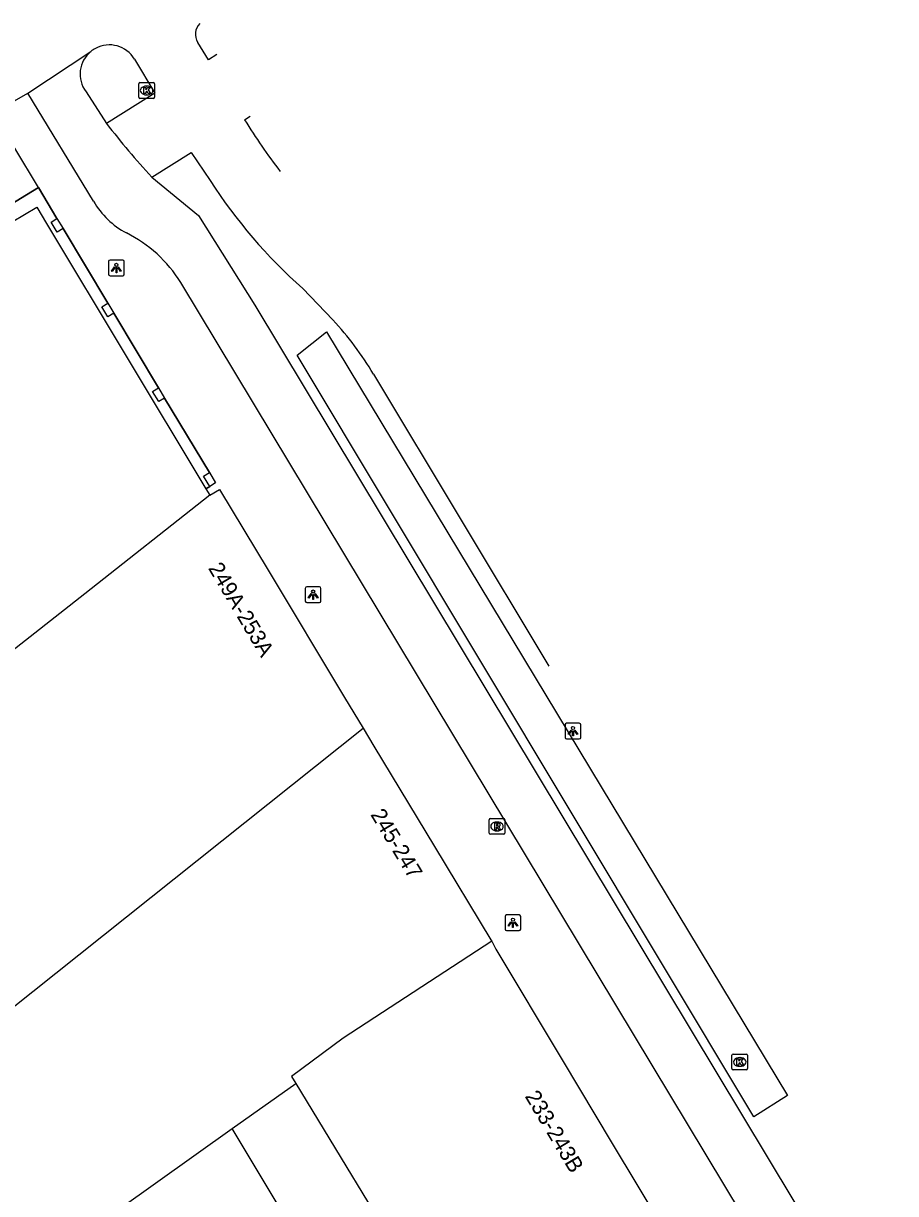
# Model space of a CAD drawing. Extents: x 159888 to 160757, y 384031 to 384746.
# Drawn here: x 160467.3 to 160522.9, y 384505.3 to 384579.8 of the extents above; entities that cross this region are included whole.
import ezdxf

# ---------------------------------------------------------------- set-up
doc = ezdxf.new("R2010")
doc.units = 0
for name, color, linetype in [('IMGEO_Fietspad_gesloten', 7, 'Continuous'), ('IMGEO_Kolk', 7, 'Continuous'), ('IMGEO_Lichtpunt', 7, 'Continuous'), ('IMGEO_Pand', 7, 'Continuous'), ('IMGEO_Pand_nummerreeks', 7, 'Continuous'), ('IMGEO_Pand_overbouw', 7, 'Continuous'), ('IMGEO_Rijbaan_lokaal_gesloten', 7, 'Continuous'), ('IMGEO_Rijbaan_lokaal_open', 7, 'Continuous'), ('IMGEO_Rioolput', 7, 'Continuous'), ('IMGEO_Voetpad_open', 7, 'Continuous'), ('IMGEO_Waterloop', 7, 'Continuous')]:
    doc.layers.add(name, color=color, linetype=linetype)

msp = doc.modelspace()

# ---------------------------------------------------------------- linework, layer by layer
at = {"layer": 'IMGEO_Fietspad_gesloten'}
for points in [[(160471.755, 384568.499), (160467.569, 384575.383)], [(160471.276, 384575.479), (160472.587, 384573.451)], [(160475.465, 384570.046), (160478.437, 384567.605), (160482.029, 384561.886), (160522.875, 384494.017)], [(160515.425, 384500.053), (160477.316, 384563.328)]]:
    msp.add_lwpolyline(points, dxfattribs=at)
for centre, radius, start, end in [((160472.757, 384576.606), 1.861, 129.02146, 217.28246), ((160476.331, 384571.154), 5.291, 210.11714, 242.05416), ((160469.987, 384558.753), 8.639, 31.97284, 63.42711)]:
    msp.add_arc(centre, radius, start, end, dxfattribs=at)
at = {"layer": 'IMGEO_Kolk'}
for p, q in [((160474.638, 384575.134), (160474.638, 384575.986)), ((160474.713, 384576.06), (160475.565, 384576.06)), ((160475.126, 384575.84), (160475.151, 384575.84)), ((160475.639, 384575.986), (160475.639, 384575.134)), ((160475.149, 384575.28), (160475.124, 384575.28)), ((160475.565, 384575.06), (160474.713, 384575.06)), ((160512.445, 384513.231), (160512.445, 384514.083)), ((160512.52, 384514.157), (160513.372, 384514.157)), ((160513.446, 384514.083), (160513.446, 384513.231)), ((160512.956, 384513.377), (160512.931, 384513.377)), ((160512.933, 384513.937), (160512.958, 384513.937)), ((160513.372, 384513.157), (160512.52, 384513.157))]:
    msp.add_line(p, q, dxfattribs=at)
for points in [[(160474.638, 384575.134), (160474.638, 384575.986)], [(160474.713, 384576.06), (160475.565, 384576.06)], [(160475.639, 384575.986), (160475.639, 384575.134)], [(160474.959, 384575.76), (160475.082, 384575.76), (160475.082, 384575.609), (160475.212, 384575.76), (160475.376, 384575.76), (160475.23, 384575.609), (160475.383, 384575.36), (160475.231, 384575.36), (160475.146, 384575.524), (160475.082, 384575.457), (160475.082, 384575.36), (160474.959, 384575.36), (160474.959, 384575.76)], [(160475.565, 384575.06), (160474.713, 384575.06)], [(160512.445, 384513.231), (160512.445, 384514.083)], [(160512.52, 384514.157), (160513.372, 384514.157)], [(160513.446, 384514.083), (160513.446, 384513.231)], [(160512.766, 384513.857), (160512.889, 384513.857), (160512.889, 384513.706), (160513.019, 384513.857), (160513.183, 384513.857), (160513.037, 384513.706), (160513.19, 384513.457), (160513.038, 384513.457), (160512.953, 384513.621), (160512.889, 384513.554), (160512.889, 384513.457), (160512.766, 384513.457), (160512.766, 384513.857)], [(160513.372, 384513.157), (160512.52, 384513.157)]]:
    msp.add_lwpolyline(points, dxfattribs=at)
for centre, start, end in [((160474.715, 384575.984), 91.55205, 178.44795), ((160474.715, 384575.984), 91.55205, 178.44795), ((160475.563, 384575.984), 1.55205, 88.44795), ((160475.563, 384575.984), 1.55205, 88.44795), ((160474.715, 384575.136), 181.55205, 268.44795), ((160474.715, 384575.136), 181.55205, 268.44795), ((160475.563, 384575.136), 271.55205, 358.44795), ((160475.563, 384575.136), 271.55205, 358.44795), ((160512.522, 384514.081), 91.55205, 178.44795), ((160512.522, 384514.081), 91.55205, 178.44795), ((160513.37, 384514.081), 1.55205, 88.44795), ((160513.37, 384514.081), 1.55205, 88.44795), ((160512.522, 384513.233), 181.55205, 268.44795), ((160512.522, 384513.233), 181.55205, 268.44795), ((160513.37, 384513.233), 271.55205, 358.44795), ((160513.37, 384513.233), 271.55205, 358.44795)]:
    msp.add_arc(centre, 0.0765, start, end, dxfattribs=at)
for centre, major_axis, ratio, start_param, end_param in [((160475.125, 384575.56), (-0.387, 0.002), 0.722429, 4.712389, 7.853982), ((160475.15, 384575.56), (-0.39, 0.002), 0.717154, 1.570796, 4.712389), ((160512.932, 384513.657), (-0.387, 0.002), 0.722429, 4.712389, 7.853982), ((160512.957, 384513.657), (-0.39, 0.002), 0.717154, 1.570796, 4.712389)]:
    msp.add_ellipse(centre, major_axis=major_axis, ratio=ratio, start_param=start_param, end_param=end_param, dxfattribs=at)
at = {"layer": 'IMGEO_Lichtpunt'}
for p, q in [((160472.712, 384564.656), (160472.712, 384563.849)), ((160472.712, 384564.656), (160472.712, 384563.849)), ((160473.614, 384564.751), (160472.806, 384564.751)), ((160473.614, 384564.751), (160472.806, 384564.751)), ((160473.708, 384563.849), (160473.708, 384564.656)), ((160473.708, 384563.849), (160473.708, 384564.656)), ((160472.806, 384563.755), (160473.614, 384563.755)), ((160472.806, 384563.755), (160473.614, 384563.755)), ((160485.254, 384543.835), (160485.254, 384543.028)), ((160485.254, 384543.835), (160485.254, 384543.028)), ((160486.156, 384543.93), (160485.348, 384543.93)), ((160486.156, 384543.93), (160485.348, 384543.93)), ((160486.25, 384543.028), (160486.25, 384543.835)), ((160486.25, 384543.028), (160486.25, 384543.835)), ((160485.348, 384542.934), (160486.156, 384542.934)), ((160485.348, 384542.934), (160486.156, 384542.934)), ((160501.815, 384535.14), (160501.815, 384534.333)), ((160501.815, 384535.14), (160501.815, 384534.333)), ((160502.717, 384535.235), (160501.909, 384535.235)), ((160502.717, 384535.235), (160501.909, 384535.235)), ((160502.811, 384534.333), (160502.811, 384535.14)), ((160502.811, 384534.333), (160502.811, 384535.14)), ((160501.909, 384534.239), (160502.717, 384534.239)), ((160501.909, 384534.239), (160502.717, 384534.239)), ((160497.986, 384522.926), (160497.986, 384522.119)), ((160497.986, 384522.926), (160497.986, 384522.119)), ((160498.888, 384523.021), (160498.08, 384523.021)), ((160498.888, 384523.021), (160498.08, 384523.021)), ((160498.982, 384522.119), (160498.982, 384522.926)), ((160498.982, 384522.119), (160498.982, 384522.926)), ((160498.08, 384522.025), (160498.888, 384522.025)), ((160498.08, 384522.025), (160498.888, 384522.025))]:
    msp.add_line(p, q, dxfattribs=at)
for points in [[(160473.086, 384564.32), (160473.125, 384564.292), (160472.937, 384564.03), (160472.899, 384564.057), (160473.086, 384564.32)], [(160473.188, 384564.272), (160473.235, 384564.272), (160473.235, 384563.95), (160473.188, 384563.95), (160473.188, 384564.272)], [(160473.298, 384564.292), (160473.336, 384564.319), (160473.523, 384564.057), (160473.484, 384564.029), (160473.298, 384564.292)], [(160485.628, 384543.499), (160485.667, 384543.471), (160485.479, 384543.209), (160485.441, 384543.236), (160485.628, 384543.499)], [(160485.73, 384543.451), (160485.777, 384543.451), (160485.777, 384543.129), (160485.73, 384543.129), (160485.73, 384543.451)], [(160485.84, 384543.471), (160485.878, 384543.498), (160486.065, 384543.236), (160486.026, 384543.208), (160485.84, 384543.471)], [(160502.189, 384534.804), (160502.228, 384534.776), (160502.04, 384534.514), (160502.002, 384534.541), (160502.189, 384534.804)], [(160502.291, 384534.756), (160502.338, 384534.756), (160502.338, 384534.434), (160502.291, 384534.434), (160502.291, 384534.756)], [(160502.401, 384534.776), (160502.439, 384534.803), (160502.626, 384534.541), (160502.587, 384534.513), (160502.401, 384534.776)], [(160498.36, 384522.59), (160498.399, 384522.562), (160498.211, 384522.3), (160498.173, 384522.327), (160498.36, 384522.59)], [(160498.462, 384522.542), (160498.509, 384522.542), (160498.509, 384522.22), (160498.462, 384522.22), (160498.462, 384522.542)], [(160498.572, 384522.562), (160498.61, 384522.589), (160498.797, 384522.327), (160498.758, 384522.299), (160498.572, 384522.562)]]:
    msp.add_lwpolyline(points, dxfattribs=at)
for centre in [(160473.211, 384564.454), (160485.753, 384543.633), (160502.314, 384534.938), (160498.485, 384522.724)]:
    msp.add_circle(centre, 0.0994, dxfattribs=at)
for centre, start, end in [((160472.806, 384564.656), 90, 180), ((160472.806, 384564.656), 90, 180), ((160473.614, 384564.656), 0, 90), ((160473.614, 384564.656), 0, 90), ((160472.806, 384563.849), 180, 270), ((160472.806, 384563.849), 180, 270), ((160473.614, 384563.849), 270, 0), ((160473.614, 384563.849), 270, 360), ((160485.348, 384543.835), 90, 180), ((160485.348, 384543.835), 90, 180), ((160486.156, 384543.835), 0, 90), ((160486.156, 384543.835), 0, 90), ((160485.348, 384543.028), 180, 270), ((160485.348, 384543.028), 180, 270), ((160486.156, 384543.028), 270, 0), ((160486.156, 384543.028), 270, 360), ((160501.909, 384535.14), 90, 180), ((160501.909, 384535.14), 90, 180), ((160502.717, 384535.14), 0, 90), ((160502.717, 384535.14), 0, 90), ((160501.909, 384534.333), 180, 270), ((160501.909, 384534.333), 180, 270), ((160502.717, 384534.333), 270, 0), ((160502.717, 384534.333), 270, 360), ((160498.08, 384522.926), 90, 180), ((160498.08, 384522.926), 90, 180), ((160498.888, 384522.926), 0, 90), ((160498.888, 384522.926), 0, 90), ((160498.08, 384522.119), 180, 270), ((160498.08, 384522.119), 180, 270), ((160498.888, 384522.119), 270, 0), ((160498.888, 384522.119), 270, 360)]:
    msp.add_arc(centre, 0.0946, start, end, dxfattribs=at)
at = {"layer": 'IMGEO_Pand'}
for points in [[(160445.899, 384523.596), (160445.557, 384524.165), (160445.433, 384524.372), (160443.403, 384527.748), (160439.447, 384534.325), (160438.003, 384539.546), (160436.076, 384539.012), (160435.044, 384542.736), (160436.954, 384543.281), (160436.151, 384548.915), (160461.68, 384564.249), (160461.834, 384563.992), (160465.563, 384566.236), (160465.409, 384566.493), (160466.566, 384567.188), (160468.137, 384568.133), (160468.762, 384567.092), (160478.909, 384550.185)], [(160469.813, 384566.761), (160469.436, 384566.533), (160469.045, 384567.18), (160469.422, 384567.408)], [(160469.422, 384567.408), (160469.813, 384566.761)], [(160473.05, 384561.363), (160472.673, 384561.136), (160472.285, 384561.783), (160472.662, 384562.009)], [(160472.662, 384562.009), (160473.05, 384561.363)], [(160476.288, 384555.965), (160475.91, 384555.74), (160475.524, 384556.387), (160475.902, 384556.612)], [(160475.902, 384556.612), (160476.288, 384555.965)], [(160479.159, 384550.335), (160478.772, 384550.986), (160479.15, 384551.211)], [(160479.15, 384551.211), (160479.537, 384550.56), (160479.159, 384550.335)], [(160479.161, 384549.765), (160471.203, 384543.477), (160445.899, 384523.596)], [(160478.909, 384550.185), (160479.161, 384549.765)], [(160479.161, 384549.765), (160479.793, 384550.133), (160482.889, 384544.99), (160487.757, 384536.875), (160488.936, 384534.93)], [(160442.203, 384488.75), (160446.354, 384492.06), (160454.254, 384497.681), (160453.942, 384498.111), (160454.092, 384498.231), (160452.683, 384500), (160449.739, 384503.694), (160488.936, 384534.93)], [(160488.936, 384534.93), (160489.627, 384533.789), (160493.49, 384527.392), (160497.085, 384521.444), (160497.134, 384521.348)], [(160497.134, 384521.348), (160487.673, 384515.164), (160484.383, 384512.721), (160484.643, 384512.292)], [(160497.134, 384521.348), (160497.396, 384520.838), (160501.628, 384513.801), (160504.816, 384508.47), (160508.017, 384503.132), (160511.508, 384497.372)], [(160480.594, 384509.41), (160484.643, 384512.292)], [(160484.643, 384512.292), (160492.11, 384500), (160498.504, 384489.473)], [(160473.4, 384504.29), (160480.594, 384509.41)]]:
    msp.add_lwpolyline(points, dxfattribs=at)
at = {"layer": 'IMGEO_Pand_overbouw'}
msp.add_lwpolyline([(160466.566, 384567.188), (160468.137, 384568.133), (160468.762, 384567.092), (160478.909, 384550.185), (160479.159, 384550.335), (160478.772, 384550.986), (160479.15, 384551.211), (160476.288, 384555.965), (160475.91, 384555.74), (160475.524, 384556.387), (160475.902, 384556.612), (160473.05, 384561.363), (160472.673, 384561.136), (160472.285, 384561.783), (160472.662, 384562.009), (160469.813, 384566.761), (160469.436, 384566.533), (160469.045, 384567.18), (160469.422, 384567.408), (160468.257, 384569.373), (160466.054, 384568.046)], dxfattribs=at)
at = {"layer": 'IMGEO_Rijbaan_lokaal_gesloten'}
for points in [[(160479.612, 384577.847), (160479.077, 384577.517), (160478.393, 384578.618)], [(160467.569, 384575.383), (160471.585, 384578.052)], [(160474.361, 384577.547), (160475.657, 384575.389), (160472.587, 384573.451)], [(160465.391, 384574.168), (160467.569, 384575.383)], [(160481.384, 384573.691), (160481.745, 384573.919)], [(160475.465, 384570.046), (160477.984, 384571.604), (160479.191, 384569.818)], [(160485.089, 384562.952), (160487.011, 384560.94)], [(160489.599, 384557.481), (160500.777, 384538.881)]]:
    msp.add_lwpolyline(points, dxfattribs=at)
for centre, radius, start, end in [((160479.241, 384579.138), 0.995, 135.51374, 211.51001), ((160472.717, 384576.664), 1.791, 117.98341, 129.21541), ((160472.756, 384576.606), 1.861, 30.38325, 118.18344), ((160513.93, 384593.739), 38.225, 211.63306, 217.6276), ((160513.618, 384605.213), 51.888, 217.74314, 222.6677), ((160506.71, 384587.491), 32.705, 212.70908, 228.61709), ((160472.179, 384547.145), 20.255, 30.68192, 42.92525)]:
    msp.add_arc(centre, radius, start, end, dxfattribs=at)
at = {"layer": 'IMGEO_Rijbaan_lokaal_open'}
msp.add_lwpolyline([(160494.833, 384487.044), (160494.234, 384486.681), (160486.241, 384500), (160480.594, 384509.41)], dxfattribs=at)
at = {"layer": 'IMGEO_Rioolput'}
for p, q in [((160496.971, 384528.237), (160496.971, 384529.089)), ((160497.046, 384529.163), (160497.898, 384529.163)), ((160497.459, 384528.943), (160497.484, 384528.943)), ((160497.972, 384529.089), (160497.972, 384528.237)), ((160497.898, 384528.163), (160497.046, 384528.163)), ((160497.482, 384528.383), (160497.457, 384528.383))]:
    msp.add_line(p, q, dxfattribs=at)
for points in [[(160496.971, 384528.237), (160496.971, 384529.089)], [(160497.046, 384529.163), (160497.898, 384529.163)], [(160497.56, 384528.861), (160497.308, 384528.863), (160497.308, 384528.463)], [(160497.972, 384529.089), (160497.972, 384528.237)], [(160497.898, 384528.163), (160497.046, 384528.163)], [(160497.308, 384528.463), (160497.432, 384528.463), (160497.432, 384528.625), (160497.443, 384528.625)], [(160497.486, 384528.782), (160497.432, 384528.782), (160497.432, 384528.701)], [(160497.432, 384528.701), (160497.484, 384528.701)], [(160497.49, 384528.596), (160497.561, 384528.463), (160497.701, 384528.463), (160497.636, 384528.589)]]:
    msp.add_lwpolyline(points, dxfattribs=at)
for centre, radius, start, end in [((160497.048, 384529.087), 0.0765, 91.55205, 178.44795), ((160497.048, 384529.087), 0.0765, 91.55205, 178.44795), ((160497.559, 384528.751), 0.109, 350.36119, 89.41601), ((160497.896, 384529.087), 0.0765, 1.55205, 88.44795), ((160497.896, 384529.087), 0.0765, 1.55205, 88.44795), ((160497.048, 384528.239), 0.0765, 181.55205, 268.44795), ((160497.048, 384528.239), 0.0765, 181.55205, 268.44795), ((160497.442, 384528.572), 0.0533, 26.02933, 88.69889), ((160497.468, 384528.89), 0.19, 274.7715, 282.96867), ((160497.492, 384528.686), 0.0964, 77.00612, 93.18647), ((160497.506, 384528.743), 0.0378, 276.66336, 79.67722), ((160497.557, 384528.751), 0.112, 277.58423, 350.98172), ((160497.541, 384528.536), 0.108, 29.51342, 73.79051), ((160497.896, 384528.239), 0.0765, 271.55205, 358.44795), ((160497.896, 384528.239), 0.0765, 271.55205, 358.44795)]:
    msp.add_arc(centre, radius, start, end, dxfattribs=at)
for centre, major_axis, ratio, start_param, end_param in [((160497.458, 384528.663), (-0.387, 0.002), 0.722429, 4.712389, 7.853982), ((160497.483, 384528.663), (-0.39, 0.002), 0.717154, 1.570796, 4.712389)]:
    msp.add_ellipse(centre, major_axis=major_axis, ratio=ratio, start_param=start_param, end_param=end_param, dxfattribs=at)
at = {"layer": 'IMGEO_Voetpad_open'}
for points in [[(160468.257, 384569.373), (160466.748, 384571.889)], [(160466.054, 384568.046), (160468.257, 384569.373)], [(160468.257, 384569.373), (160469.422, 384567.408)], [(160469.813, 384566.761), (160472.662, 384562.009)], [(160473.05, 384561.363), (160475.902, 384556.612)], [(160476.288, 384555.965), (160479.15, 384551.211)], [(160479.159, 384550.335), (160478.909, 384550.185)]]:
    msp.add_lwpolyline(points, dxfattribs=at)
at = {"layer": 'IMGEO_Waterloop'}
msp.add_lwpolyline([(160484.731, 384558.688), (160486.595, 384560.178), (160515.983, 384511.525), (160513.834, 384510.149), (160484.731, 384558.688)], dxfattribs=at)

# ---------------------------------------------------------------- texts
at = {"layer": 'IMGEO_Pand_nummerreeks'}
for s, rotation, p in [('249A-253A', 300.69887, (160479.036, 384545.124)), ('245-247', 301.15723, (160489.381, 384529.418)), ('233-243B', 300.84211, (160499.221, 384511.472))]:
    msp.add_text(s, height=1, rotation=rotation, dxfattribs=at).set_placement(p)

doc.saveas('drawing.dxf')
